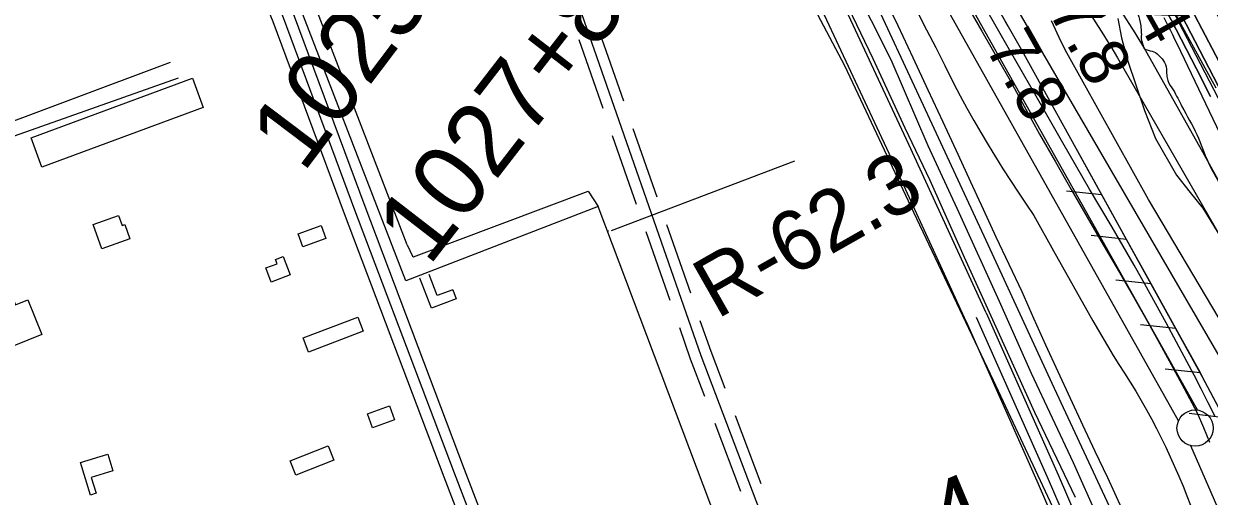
# Model space of a CAD drawing. Extents: x 3694830 to 3732949, y 415201 to 440970.
# Drawn here: x 3712720 to 3714353, y 431821 to 432472 of the extents above; entities that cross this region are included whole.
import ezdxf

# ---------------------------------------------------------------- set-up
doc = ezdxf.new("R2010")
doc.units = 0
for name, color, linetype in [('V-BLDG-OTLN', 7, 'Continuous'), ('V-FLOD-BASE', 7, 'Continuous'), ('V-LEVE-TOET', 7, 'Continuous'), ('V-RAIL-TRAK', 7, 'Continuous'), ('V-RIVR-EDGE', 7, 'Continuous'), ('V-RIVR-RANG', 7, 'Continuous'), ('V-RIVR-RANG-IDEN', 7, 'Continuous'), ('V-ROAD-CNTR', 7, 'Continuous'), ('V-RRAP-FSHR', 7, 'Continuous'), ('V-RRAP-RVMT', 7, 'Continuous'), ('V-SITE-OTLN', 7, 'Continuous'), ('V-SITE-VEGE', 7, 'Continuous'), ('V-SURV-IDEN', 7, 'Continuous'), ('V-SURV-LINE', 7, 'Continuous'), ('V-TOPO-DPTH', 7, 'Continuous'), ('V-TOPO-MINR', 7, 'Continuous'), ('V-TOPO-SHOR', 7, 'Continuous'), ('V-TOPO-WATR', 7, 'Continuous'), ('V-UTIL-LINE', 7, 'Continuous')]:
    doc.layers.add(name, color=color, linetype=linetype)

msp = doc.modelspace()

# ---------------------------------------------------------------- linework, layer by layer
at = {"layer": 'V-BLDG-OTLN'}
for points in [[(3712967.7, 432356), (3712745.6, 432273.9), (3712730.6, 432314.5), (3712952.7, 432396.5)], [(3712662.1, 432202.5), (3712709.3, 432084.6), (3712726.3, 432091.4), (3712745.5, 432043.4), (3712687.2, 432020.1), (3712630.3, 432162), (3712620.9, 432158.3), (3712611.6, 432182.3)], [(3712866.6, 432175.3), (3712828.1, 432161.7), (3712816.3, 432195), (3712851.2, 432207.4), (3712856, 432193.7), (3712859.7, 432194.9)], [(3713136.6, 432175.7), (3713104.9, 432164.1), (3713098.3, 432182.2), (3713130, 432193.8)], [(3713078, 432151.1), (3713087.6, 432125.6), (3713061.3, 432115.7), (3713054, 432135.3), (3713069.3, 432141.1), (3713067.1, 432147)], [(3713187.9, 432048.1), (3713112.8, 432019.4), (3713105.3, 432039), (3713180.5, 432067.7)], [(3713231, 431926.1), (3713200.6, 431915.2), (3713193.7, 431934.5), (3713224, 431945.4)], [(3713147.5, 431870.5), (3713095.1, 431850), (3713087.4, 431869.7), (3713139.8, 431890.2)], [(3712812.6, 431822.6), (3712798.9, 431867.4), (3712836.5, 431878.8), (3712843.4, 431856.1), (3712813.5, 431846.9), (3712820.2, 431824.9)]]:
    msp.add_lwpolyline(points, close=True, dxfattribs=at)
at = {"layer": 'V-FLOD-BASE'}
msp.add_lwpolyline([(3714002.8, 432525.8), (3714039.7, 432461.1), (3714076.9, 432396.5), (3714098.2, 432358), (3714119.5, 432319.6), (3714141.1, 432281.4), (3714162.9, 432243.2), (3714184.9, 432205.1), (3714207.1, 432167.2), (3714226.2, 432134.5), (3714245.1, 432101.7), (3714263.8, 432068.7), (3714282.3, 432035.7), (3714300.6, 432002.5), (3714318.6, 431969.2), (3714336.5, 431935.7), (3714344.9, 431915.4), (3714353.6, 431895.2)], dxfattribs=at)
at = {"layer": 'V-LEVE-TOET'}
for points in [[(3714361, 431930.5), (3714351.6, 431949.6), (3714342, 431968.6), (3714332.2, 431987.5), (3714322.1, 432006.3), (3714308, 432033.1), (3714293.6, 432059.8), (3714279.1, 432086.3), (3714264.4, 432112.8), (3714249.5, 432139.1), (3714234.4, 432165.4), (3714219.2, 432191.6), (3714203.8, 432217.6), (3714188.2, 432243.6), (3714151.4, 432307.6), (3714114.7, 432371.7), (3714077.9, 432435.7), (3714041.1, 432499.7)], [(3713951.1, 432487.6), (3713963.8, 432463.2), (3713976.3, 432438.7), (3713988.7, 432414.2), (3714000.8, 432389.5), (3714010, 432372.4), (3714019.3, 432355.4), (3714028.8, 432338.5), (3714038.5, 432321.7), (3714048.4, 432305), (3714058.5, 432288.4), (3714068.8, 432271.9), (3714079.2, 432255.6), (3714089.9, 432239.4)], [(3714089.9, 432239.4), (3714100.7, 432223.3), (3714111.7, 432207.3), (3714138.5, 432158.9), (3714165.6, 432110.7), (3714192.9, 432062.6), (3714220.5, 432014.7), (3714228.6, 432002.5), (3714236.5, 431990.3), (3714244.3, 431977.9), (3714251.8, 431965.4), (3714259.2, 431952.8), (3714266.4, 431940.1), (3714273.4, 431927.3), (3714280.2, 431914.4), (3714286.8, 431901.4), (3714293.2, 431888.3), (3714299.4, 431875.1), (3714305.4, 431861.8), (3714311.3, 431848.4), (3714316.9, 431834.9), (3714322.3, 431821.4), (3714327.3, 431808.8)]]:
    msp.add_lwpolyline(points, dxfattribs=at)
at = {"layer": 'V-RAIL-TRAK'}
for points in [[(3714234.3, 431766.3), (3714136.7, 431976.1), (3714045.9, 432172.9), (3713965.4, 432346.1), (3713879.5, 432531)], [(3713915.9, 432486.2), (3713924.3, 432469.3), (3713944.8, 432424.9), (3713965.4, 432380.6), (3713986.1, 432336.3), (3714006.8, 432292), (3714024.1, 432254), (3714041.5, 432216.1), (3714059.1, 432178.3), (3714076.9, 432140.5), (3714094.8, 432102.9), (3714111.2, 432066), (3714127.7, 432029.2), (3714144.4, 431992.5), (3714161.3, 431955.9), (3714178.4, 431919.4), (3714195.6, 431882.9), (3714213.1, 431846.6), (3714232.1, 431804.6)]]:
    msp.add_lwpolyline(points, dxfattribs=at)
at = {"layer": 'V-RIVR-EDGE'}
msp.add_spline([(3713043.4, 434433.5), (3713056.1, 434414.6), (3713056, 434406.9), (3713052.8, 434399.6), (3713047.1, 434392.8), (3713042.6, 434386.3), (3713043, 434370.1), (3713038.1, 434351.9), (3713036.1, 434343.4), (3713036.1, 434336.2), (3713040.9, 434332.1), (3713051.8, 434323.6), (3713062.7, 434316.7), (3713076.8, 434311.4), (3713086.9, 434311), (3713095.9, 434315.4), (3713106, 434317), (3713116.1, 434314.9), (3713133, 434306.4), (3713147.6, 434292.6), (3713164.1, 434271.6), (3713182.2, 434242.4), (3713202.7, 434208.8), (3713246.3, 434142), (3713270.8, 434100.2), (3713298.6, 434054.5), (3713309.1, 434030.2), (3713330.8, 433996.6), (3713345.7, 433970.3), (3713361.4, 433948), (3713375.5, 433928.5), (3713396.9, 433893.7), (3713411.8, 433870.6), (3713448, 433798.6), (3713459.3, 433773), (3713466.9, 433742.7), (3713472.4, 433712.4), (3713472.4, 433677.2), (3713468.6, 433633.5), (3713467.3, 433610.1), (3713470.5, 433584.6), (3713479.3, 433556.3), (3713491.8, 433535.6), (3713493.8, 433532.8), (3713502.7, 433532.3), (3713517.3, 433531.5), (3713528.2, 433525), (3713535.4, 433512), (3713539.4, 433497.9), (3713551.1, 433470.8), (3713571.6, 433428.2), (3713584.9, 433405.6), (3713600.6, 433378.8), (3713617.9, 433355.3), (3713630.8, 433341.2), (3713638.1, 433329.4), (3713667.9, 433288.1), (3713682.8, 433262.2), (3713698.9, 433235.9), (3713713.8, 433214), (3713743.7, 433173.5), (3713771.1, 433139), (3713793.6, 433108.7), (3713811, 433088), (3713825.9, 433064.9), (3713836.3, 433046.7), (3713854.9, 433019.5), (3713877.8, 432982.3), (3713890.7, 432968.1), (3713918.6, 432930.8), (3713947.6, 432900.4), (3713972.6, 432880.1), (3713994.4, 432862.7), (3714015.8, 432843.6), (3714024.7, 432838.8), (3714027.5, 432840.4), (3714031.5, 432836.7), (3714054.9, 432811.2), (3714069, 432794.6), (3714081.1, 432778.8), (3714084.8, 432767.9), (3714089.9, 432744), (3714090.7, 432729.4), (3714087.8, 432706.8), (3714085.8, 432697.9), (3714089, 432689.8), (3714097.1, 432677.2), (3714103.1, 432673.2), (3714116, 432662.2), (3714131, 432647.2), (3714139.4, 432637.1), (3714147.9, 432628.6), (3714162.4, 432618), (3714191.9, 432596.1), (3714208.8, 432584), (3714219.3, 432572.2), (3714227.4, 432556.8), (3714239, 432529.7), (3714247.9, 432505.4), (3714257.9, 432473), (3714259.5, 432454.4), (3714259.5, 432450.8), (3714261.9, 432441.5), (3714263.1, 432437.9), (3714269.1, 432435), (3714278.8, 432431.7), (3714288.1, 432423.2), (3714293.7, 432412.3), (3714294.5, 432400.6), (3714296.1, 432393.3), (3714303.4, 432380.3), (3714315.4, 432357.7), (3714336, 432318.8), (3714351.6, 432280.7), (3714367.3, 432251.2), (3714384.6, 432218.4), (3714402.8, 432189.6), (3714414.5, 432173), (3714421.7, 432161.7), (3714427.3, 432147.5), (3714436.2, 432122), (3714449, 432097.7), (3714461.5, 432075), (3714474.8, 432054.4), (3714484.1, 432043.5), (3714493.8, 432025.2), (3714503, 432004.2), (3714527.1, 431956.4), (3714539.2, 431931.7), (3714554.9, 431907), (3714564.2, 431888.8), (3714574.2, 431871.8), (3714580.3, 431861.2), (3714592, 431845), (3714599.2, 431833.7), (3714622.6, 431797.7), (3714644.3, 431762.8), (3714687.8, 431695.6), (3714698.7, 431677.8), (3714708.8, 431660.4), (3714715.6, 431642.6), (3714730.5, 431612.2), (3714746.2, 431585.1), (3714751.4, 431570.1), (3714753, 431546.2), (3714750.1, 431514.3), (3714744.7, 431483.2), (3714743.9, 431460.5), (3714745.5, 431446.4), (3714749.5, 431426.9), (3714757.9, 431405.9), (3714774, 431365.4), (3714788.4, 431333), (3714805.3, 431298.2), (3714821.1, 431275.9), (3714824.7, 431265), (3714825.5, 431258.1), (3714829.5, 431250.4), (3714839.2, 431239.9), (3714869, 431190.1), (3714891.5, 431156.1), (3714906, 431126.9), (3714921.7, 431094.1), (3714930.1, 431072.7), (3714947, 431017.6), (3714956.2, 430988.9), (3714967.5, 430965), (3714982.8, 430932.6), (3714994.8, 430902.3), (3715004.9, 430876.4), (3715018.9, 430830.2), (3715037.4, 430783.7), (3715052.7, 430739.6), (3715069.9, 430689.4), (3715079.1, 430658.2), (3715083.1, 430642.8), (3715090.4, 430620.2), (3715103.2, 430583), (3715113.3, 430554.2), (3715131.7, 430503.2), (3715143.4, 430471.7), (3715155, 430439.3), (3715170.3, 430412.1), (3715185.6, 430379.4), (3715223, 430298), (3715228.7, 430293.1), (3715236.3, 430293.9), (3715238.8, 430293.5), (3715239.9, 430259.1), (3715240.6, 430232.4)], degree=3, dxfattribs=at)
at = {"layer": 'V-ROAD-CNTR'}
for points in [[(3712187.7, 434812), (3712378.4, 434311.6), (3712491.1, 434002.2), (3712695.5, 433484.7), (3712841.3, 433105.4), (3712968.7, 432744.7), (3713077.7, 432480.1), (3713176, 432215.2), (3713313.1, 431853), (3713489.9, 431392.1)], [(3712421.5, 434573), (3712563.6, 434397), (3712699.1, 434226.3), (3712859.7, 434016.6), (3712984, 433843.2), (3713141.1, 433617), (3713254.1, 433455.7), (3713389, 433261.6), (3713543.2, 433038.3), (3713585.2, 432975.2), (3713625.9, 432914.3), (3713677.4, 432832.4), (3713749, 432708.5), (3713833.4, 432532.4), (3713938.9, 432305.8), (3714045.6, 432073.7)], [(3713560.9, 432957.6), (3713600.7, 432898), (3713651.7, 432816.9), (3713722.4, 432694.5), (3713806.3, 432519.6), (3713911.7, 432293.2), (3714018.3, 432061.2)], [(3713338.3, 432837.8), (3713485.4, 432494.6), (3713653, 432014.9), (3713753.8, 431748.7)], [(3712961.5, 432722.8), (3713063.7, 432474.6), (3713162, 432210), (3713299, 431847.7), (3713470.7, 431400.2)], [(3712989.6, 432733.5), (3713091.7, 432485.5), (3713190.1, 432220.5), (3713327.1, 431858.4), (3713498.7, 431411)], [(3713518.3, 432354.8), (3713485.4, 432449.2)], [(3713546.7, 432364.7), (3713513.7, 432459.1)], [(3713564.5, 432222.6), (3713531.5, 432317.1)], [(3713592.8, 432232.5), (3713559.9, 432326.9)], [(3713610.7, 432090.5), (3713577.7, 432184.9)], [(3713639, 432100.4), (3713606, 432194.8)], [(3714045.7, 432073.5), (3714145.1, 431850.3), (3714216.7, 431684.1)], [(3713658.3, 431958.4), (3713638.9, 432009.8), (3713623.9, 432052.7)], [(3713686.4, 431969.1), (3713667.1, 432020.1), (3713652.2, 432062.6)], [(3714018.3, 432061.3), (3714117.6, 431838.2), (3714188.6, 431673.4)], [(3714032, 432067.4), (3714131.3, 431844.2), (3714202.6, 431678.8)], [(3713707.9, 431827.5), (3713672.5, 431921)], [(3713736, 431838.1), (3713700.6, 431931.7)]]:
    msp.add_lwpolyline(points, dxfattribs=at)
at = {"layer": 'V-RRAP-FSHR'}
for p, q in [((3714205.1, 432235.9), (3714156.5, 432241)), ((3714239, 432174.5), (3714190.4, 432179.7)), ((3714273, 432113.2), (3714224.3, 432118.4)), ((3714306.9, 432051.9), (3714258.3, 432057)), ((3714340.8, 431990.6), (3714292.2, 431995.7)), ((3714373.7, 431928.7), (3714325.2, 431934.7))]:
    msp.add_line(p, q, dxfattribs=at)
for points in [[(3715590.9, 429044.3), (3715510.6, 429237.5), (3715386.9, 429544), (3715294, 429778.3), (3715285, 429813.7), (3715219.4, 430068.6), (3715133.5, 430321.4), (3715095.7, 430391.7), (3714970.8, 430645), (3714789, 431017.4), (3714473.5, 431710.7), (3714534.2, 431739.7), (3714507.2, 431804.1), (3714437.4, 431808.7), (3714343.4, 431985.9), (3714094.8, 432435.2), (3713885.7, 432801.5), (3713772.5, 432990.1), (3713628.2, 433189.5), (3713471, 433415.9), (3713309.9, 433651.7), (3713049.1, 434012.5), (3712897.9, 434224.1), (3712648.6, 434533.4)], [(3712937, 434204), (3713763.5, 433050), (3714470.6, 431835.3), (3714934.3, 430879.4)], [(3714076.1, 432467.9), (3714068.8, 432480.8)], [(3714205.1, 432235.9), (3714171.5, 432296.6)], [(3714239, 432174.5), (3714205.1, 432235.9)], [(3714273, 432113.2), (3714239, 432174.5)], [(3714306.9, 432051.9), (3714273, 432113.2)], [(3714340.8, 431990.6), (3714306.9, 432051.9)], [(3714373.7, 431928.7), (3714343.4, 431985.9), (3714340.8, 431990.6)]]:
    msp.add_lwpolyline(points, dxfattribs=at)
at = {"layer": 'V-RRAP-RVMT'}
msp.add_lwpolyline([(3714362.4, 432382.9), (3714295.8, 432504.5), (3714300.9, 432507.3), (3714258.1, 432585.7), (3714223.5, 432564.5), (3714167.8, 432654.6), (3714156.6, 432667.5), (3714150.3, 432663.6), (3714077.1, 432781.9), (3714077.7, 432782.2), (3714036.8, 432850)], dxfattribs=at)
at = {"layer": 'V-SITE-OTLN'}
msp.add_lwpolyline([(3713139.9, 433495.7), (3713248.6, 433336.9), (3713267.8, 433320.3), (3713304.8, 433303.1), (3713319.2, 433290), (3713359.6, 433257.6), (3713404.7, 433202.6), (3713451.2, 433126.2), (3713525.7, 433008.6), (3713559.4, 432966.6), (3713562.3, 432962.1), (3713584.1, 432928.7), (3713664.9, 432792.9), (3713662.8, 432781.9), (3713668.3, 432761.2), (3713682, 432733.6), (3713850.7, 432413.8), (3713946, 432212.2), (3714055.7, 431980.9), (3714194.9, 431682.7)], dxfattribs=at)
at = {"layer": 'V-SITE-VEGE'}
for points in [[(3714384, 432036.4), (3714269.6, 432229.4), (3714156.9, 432431.6), (3714149.3, 432446.7), (3714135.9, 432475.7)], [(3714227, 432478.9), (3714232.4, 432452), (3714240.3, 432421.2), (3714264, 432352.1), (3714279, 432313.5), (3714307.8, 432263.2), (3714326.6, 432239.1), (3714344.2, 432217.5), (3714375, 432167.4)]]:
    msp.add_lwpolyline(points, dxfattribs=at)
at = {"layer": 'V-SURV-LINE'}
for points in [[(3713813.6, 432871.5), (3714336.9, 431939.5)], [(3714310.8, 431924.8), (3713787.4, 432856.8)], [(3714537.3, 431408.6), (3714327.9, 431890.4)]]:
    msp.add_lwpolyline(points, dxfattribs=at)
msp.add_circle((3714333.6, 431914.7), 25, dxfattribs=at)
at = {"layer": 'V-TOPO-DPTH'}
for points in [[(3713610.8, 433504.4), (3713621.7, 433476.2), (3713642.5, 433426.1), (3713664.9, 433376.7), (3713689.6, 433328.4), (3713715.9, 433280.9), (3713798.6, 433139.6), (3713810.2, 433120.1), (3713822.1, 433100.7), (3713834.3, 433081.5), (3713846.7, 433062.5), (3713918.6, 432954.3), (3713967.3, 432881.3), (3714016, 432808.4), (3714065, 432735.6), (3714114, 432662.9), (3714219.2, 432507.6), (3714235, 432483.5), (3714250.5, 432459.2), (3714265.3, 432434.5), (3714279.7, 432409.5), (3714346.2, 432291.1), (3714392.9, 432206.4)], [(3714354.9, 432371.4), (3714335.5, 432409.4), (3714300.6, 432477), (3714298.5, 432481.1), (3714296.2, 432485.2), (3714294, 432489.3), (3714291.6, 432493.3), (3714266.2, 432535.9), (3714251, 432561.2), (3714235.5, 432586.3), (3714219.9, 432611.3), (3714204, 432636.1), (3713920.3, 433074.6), (3713899.8, 433106.9), (3713879.6, 433139.4), (3713860, 433172.2), (3713840.7, 433205.3), (3713706.1, 433440.3), (3713667.3, 433508.1)], [(3714354.9, 432371.4), (3714335.5, 432409.4), (3714300.6, 432477), (3714298.5, 432481.1), (3714296.2, 432485.2), (3714294, 432489.3), (3714291.6, 432493.3), (3714266.2, 432535.9), (3714251, 432561.2), (3714235.5, 432586.3), (3714219.9, 432611.3), (3714204, 432636.1), (3713920.3, 433074.6), (3713899.8, 433106.9), (3713879.6, 433139.4), (3713860, 433172.2), (3713840.7, 433205.3), (3713706.1, 433440.3), (3713667.3, 433508.1)], [(3713737.9, 433514.3), (3713768.7, 433456.9), (3713799.3, 433399.5), (3713829.6, 433342.5), (3713845.1, 433313.6), (3713860.8, 433284.8), (3713876.8, 433256.1), (3713893, 433227.6), (3713915.8, 433187.8), (3713920.8, 433179.3), (3713925.9, 433170.7), (3713931, 433162.2), (3713936.2, 433153.8), (3713978.6, 433085.7), (3714004.8, 433043.2), (3714030.8, 433000.5), (3714056.5, 432957.6), (3714081.9, 432914.5), (3714303.2, 432536.1), (3714313.4, 432518.4), (3714323.4, 432500.6), (3714333.1, 432482.7), (3714342.7, 432464.7), (3714655.4, 431869)], [(3714655.4, 431869), (3714342.7, 432464.7), (3714333.1, 432482.7), (3714323.4, 432500.6), (3714313.4, 432518.4), (3714303.2, 432536.1), (3714081.9, 432914.5), (3714056.5, 432957.6), (3714030.8, 433000.5), (3714004.8, 433043.2), (3713978.6, 433085.7), (3713936.2, 433153.8), (3713931, 433162.2), (3713925.9, 433170.7), (3713920.8, 433179.3), (3713915.8, 433187.8), (3713893, 433227.6), (3713876.8, 433256.1), (3713860.8, 433284.8), (3713845.1, 433313.6), (3713829.6, 433342.5), (3713799.3, 433399.5), (3713768.7, 433456.9), (3713737.9, 433514.3)], [(3713705.7, 433501), (3713744.4, 433431.4), (3713783.6, 433362), (3713823, 433292.9), (3713878.2, 433196.5), (3713890.4, 433175.7), (3713902.7, 433155), (3713915.3, 433134.5), (3713928.1, 433114.1), (3714051.7, 432919.6), (3714095.9, 432849.2), (3714139.7, 432778.6), (3714182.8, 432707.5), (3714225.3, 432636.1), (3714297.2, 432514.3), (3714303.4, 432503.6), (3714309.5, 432492.8), (3714315.4, 432481.9), (3714321.2, 432471), (3714459.3, 432204.8)], [(3714459.3, 432204.8), (3714321.2, 432471), (3714315.4, 432481.9), (3714309.5, 432492.8), (3714303.4, 432503.6), (3714297.2, 432514.3), (3714225.3, 432636.1), (3714182.8, 432707.5), (3714139.7, 432778.6), (3714095.9, 432849.2), (3714051.7, 432919.6), (3713928.1, 433114.1), (3713915.3, 433134.5), (3713902.7, 433155), (3713890.4, 433175.7), (3713878.2, 433196.5), (3713823, 433292.9), (3713783.6, 433362), (3713744.4, 433431.4), (3713705.7, 433501)]]:
    msp.add_lwpolyline(points, dxfattribs=at)
at = {"layer": 'V-TOPO-MINR'}
for points in [[(3713478.7, 433737.3), (3713760.7, 433148.3), (3713779.6, 433116.5), (3713798.8, 433085), (3713818.5, 433053.8), (3713838.4, 433022.7), (3714081.3, 432651.9), (3714104.2, 432616.8), (3714127, 432581.7), (3714149.7, 432546.4), (3714172.3, 432511.1), (3714207.5, 432456.1), (3714212.4, 432448.2), (3714217.3, 432440.3), (3714222, 432432.4), (3714226.7, 432424.4), (3714532.2, 431893.4)], [(3713667.3, 433508.1), (3713706.1, 433440.3), (3713840.7, 433205.3), (3713860, 433172.2), (3713879.6, 433139.4), (3713899.8, 433106.9), (3713920.3, 433074.6), (3714204, 432636.1), (3714219.9, 432611.3), (3714235.5, 432586.3), (3714251, 432561.2), (3714266.2, 432535.9), (3714291.6, 432493.3), (3714294, 432489.3), (3714296.2, 432485.2), (3714298.5, 432481.1), (3714300.6, 432477), (3714335.5, 432409.4), (3714354.9, 432371.4)], [(3713737.9, 433514.3), (3713768.7, 433456.9), (3713799.3, 433399.5), (3713829.6, 433342.5), (3713845.1, 433313.6), (3713860.8, 433284.8), (3713876.8, 433256.1), (3713893, 433227.6), (3713915.8, 433187.8), (3713920.8, 433179.3), (3713925.9, 433170.7), (3713931, 433162.2), (3713936.2, 433153.8), (3713978.6, 433085.7), (3714004.8, 433043.2), (3714030.8, 433000.5), (3714056.5, 432957.6), (3714081.9, 432914.5), (3714303.2, 432536.1), (3714313.4, 432518.4), (3714323.4, 432500.6), (3714333.1, 432482.7), (3714342.7, 432464.7), (3714655.4, 431869)], [(3713686.4, 433503.8), (3713736.5, 433415.6), (3713786.9, 433327.6), (3713859.5, 433200.9), (3713875.2, 433174), (3713891.1, 433147.2), (3713907.5, 433120.7), (3713924.1, 433094.3), (3714130, 432773.5), (3714159.7, 432726.6), (3714189, 432679.5), (3714217.9, 432632.2), (3714246.5, 432584.6), (3714294.4, 432503.8), (3714298.7, 432496.4), (3714302.9, 432489), (3714306.9, 432481.5), (3714310.9, 432474), (3714376.7, 432346.8)], [(3713705.7, 433501), (3713744.4, 433431.4), (3713783.6, 433362), (3713823, 433292.9), (3713878.2, 433196.5), (3713890.4, 433175.7), (3713902.7, 433155), (3713915.3, 433134.5), (3713928.1, 433114.1), (3714051.7, 432919.6), (3714095.9, 432849.2), (3714139.7, 432778.6), (3714182.8, 432707.5), (3714225.3, 432636.1), (3714297.2, 432514.3), (3714303.4, 432503.6), (3714309.5, 432492.8), (3714315.4, 432481.9), (3714321.2, 432471), (3714459.3, 432204.8)], [(3714290.3, 432480.1), (3714296, 432469.1), (3714299.2, 432462.9), (3714302.3, 432456.7), (3714305.3, 432450.4), (3714308.4, 432444.2), (3714600.5, 431833.5)]]:
    msp.add_lwpolyline(points, dxfattribs=at)
at = {"layer": 'V-TOPO-SHOR'}
for points in [[(3714169, 431819.2), (3714112.8, 431936.2), (3714062.1, 432048.8), (3714016.2, 432149.6), (3713968.9, 432255.7), (3713934.4, 432327.6), (3713890.4, 432423.1), (3713833.9, 432541.3), (3713809.8, 432597), (3713801.8, 432613.4), (3713787.5, 432642.8), (3713768, 432683.3), (3713737.2, 432743.2), (3713697.7, 432800.8), (3713641.6, 432890.1), (3713615.1, 432931), (3713611.2, 432941.7), (3713610.1, 432947.7), (3713611, 432951.6), (3713611.5, 432953.4)], [(3713611.7, 432953.2), (3713613.1, 432955.7), (3713616.4, 432957.6), (3713619.6, 432958.9), (3713623.1, 432958.5), (3713625.8, 432957.1), (3713644.9, 432930.2), (3713721.3, 432808.3), (3713743.6, 432774.5), (3713770.2, 432727.4), (3713792.3, 432683.4), (3713818.9, 432626.8), (3713860.2, 432530.1), (3713914.6, 432422.1), (3713965.6, 432304), (3714008, 432211.5), (3714063.8, 432089.6), (3714107.6, 431990.5), (3714165.5, 431867.2), (3714199, 431792.1)]]:
    msp.add_lwpolyline(points, dxfattribs=at)
at = {"layer": 'V-TOPO-WATR'}
msp.add_lwpolyline([(3713610.8, 433504.4), (3713621.7, 433476.2), (3713642.5, 433426.1), (3713664.9, 433376.7), (3713689.6, 433328.4), (3713715.9, 433280.9), (3713798.6, 433139.6), (3713810.2, 433120.1), (3713822.1, 433100.7), (3713834.3, 433081.5), (3713846.7, 433062.5), (3713918.6, 432954.3), (3713967.3, 432881.3), (3714016, 432808.4), (3714065, 432735.6), (3714114, 432662.9), (3714219.2, 432507.6), (3714235, 432483.5), (3714250.5, 432459.2), (3714265.3, 432434.5), (3714279.7, 432409.5), (3714346.2, 432291.1), (3714392.9, 432206.4)], dxfattribs=at)
at = {"layer": 'V-UTIL-LINE'}
for p, q in [((3713248.7, 432167.1), (3713065.5, 432641.6)), ((3713529.8, 432187), (3713782.2, 432282.8)), ((3713703, 431712.4), (3713511.5, 432219.9)), ((3713524.3, 432186), (3713525.7, 432186.6))]:
    msp.add_line(p, q, dxfattribs=at)
for points in [[(3713511.5, 432219.9), (3713246.7, 432117.3), (3713047.1, 432634.5)], [(3712582.3, 432476), (3712643.9, 432314.6), (3712922.5, 432418.5)], [(3712933.4, 432396.5), (3712631.4, 432289.9), (3712563, 432467.8)], [(3713248.7, 432167.1), (3713256, 432151.5), (3713257.4, 432150.6), (3713497.8, 432240.8), (3713511.5, 432219.9)], [(3713311.3, 432105.2), (3713316, 432092.6), (3713282, 432079.8), (3713266, 432121.2)], [(3713311.3, 432105.2), (3713289.8, 432097.1), (3713278.6, 432126)]]:
    msp.add_lwpolyline(points, dxfattribs=at)

# ---------------------------------------------------------------- texts
at = {"layer": 'V-RIVR-RANG'}
for s, rotation, p in [('-51', 299.7416, (3714313.2, 432571.2)), ('7.8', 299.4583, (3714130.1, 432489.3)), ('-4', 299.4583, (3714235, 432507)), ('7.8', 299.4583, (3714043.2, 432439.9))]:
    msp.add_text(s, height=67, rotation=rotation, dxfattribs=at).set_placement(p)
at = {"layer": 'V-RIVR-RANG-IDEN'}
msp.add_text('R-62.3', height=83, rotation=29.5999, dxfattribs=at).set_placement((3713675, 432064))
at = {"layer": 'V-SURV-IDEN'}
for s, rotation, p in [('1025+20.6', 52.958, (3713105.3, 432264.8)), ('1027+80.4', 52.3132, (3713278.5, 432136.2)), ('1038+89.4', 22.8139, (3713473.1, 431518.2))]:
    msp.add_text(s, height=100, rotation=rotation, dxfattribs=at).set_placement(p)

doc.saveas('drawing.dxf')
